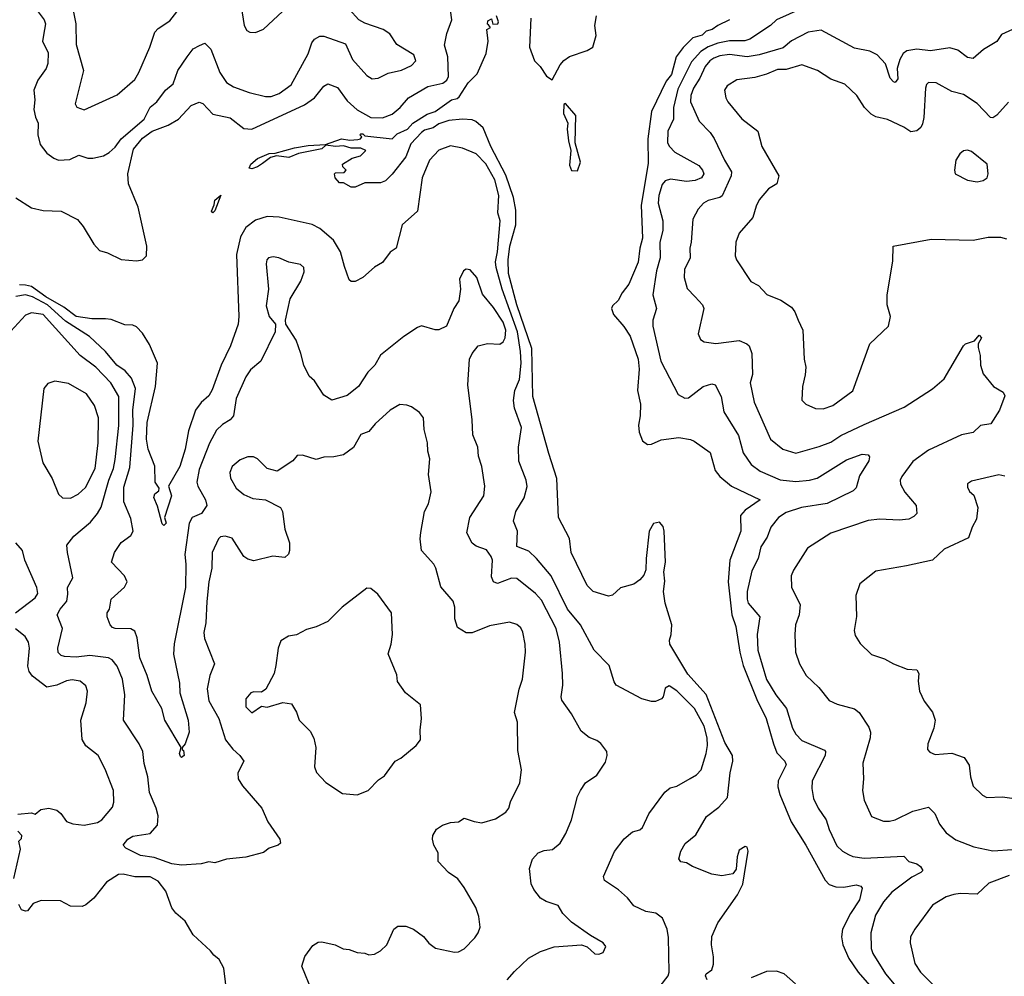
# Model space of a CAD drawing. Extents: x 2133461 to 2293071, y 753526 to 916327.
# Tile 313 of 459: x 2185665 to 2190714, y 896563 to 901465. Entities that reach past the tile are written whole.
import ezdxf

# ---------------------------------------------------------------- set-up
doc = ezdxf.new("R2010")
doc.units = 0

msp = doc.modelspace()

# ---------------------------------------------------------------- linework, layer by layer
at = {"layer": '0CON10XD'}
for points in [[(2185745, 901525.8), (2185791.4, 901465), (2185796.9, 901445), (2185793.1, 901415), (2185782.5, 901355), (2185810.5, 901295), (2185809.4, 901240.6), (2185801.1, 901215), (2185757.5, 901155), (2185737.5, 901105), (2185742.2, 901055), (2185736.9, 901005), (2185745.5, 900965.5), (2185760.6, 900935), (2185758.6, 900875), (2185770.8, 900825), (2185805, 900782), (2185840, 900755), (2185865, 900746), (2185921.7, 900748.3), (2185968.3, 900771.7), (2186015, 900755.6), (2186040, 900755), (2186095, 900768.6), (2186124, 900785), (2186155, 900811.4), (2186185.8, 900854.3), (2186303.9, 900955), (2186335, 901017.8), (2186368.1, 901045), (2186413.5, 901105), (2186453, 901137), (2186476.8, 901205), (2186524.2, 901275.8), (2186555, 901316), (2186586.9, 901333.1), (2186615, 901346), (2186645, 901314.2), (2186691.2, 901195), (2186725, 901143.1), (2186761.8, 901121.8), (2186842.1, 901092.1), (2186925, 901072.3), (2186955, 901071.5), (2186995, 901087.1), (2187057.8, 901132.2), (2187145, 901290), (2187162.7, 901347.3), (2187177.5, 901365), (2187205, 901380.5), (2187225, 901380.9), (2187335, 901342.5), (2187371.9, 901261.9), (2187445, 901180), (2187472.7, 901162.7), (2187502.5, 901165), (2187555, 901191.4), (2187622.4, 901207.6), (2187675, 901231.4), (2187695.7, 901255), (2187686, 901285), (2187598.5, 901338.5), (2187562.7, 901392.7), (2187528.8, 901415), (2187435, 901447.5), (2187405, 901464), (2187305.4, 901575.4)], [(2185928.9, 901565), (2185952.7, 901445), (2185955, 901337.5), (2185992.2, 901205), (2185950, 901035), (2185957.7, 901017.7), (2185995, 901004), (2186165, 901080), (2186255, 901158.9), (2186276.8, 901195), (2186333.3, 901325), (2186358.9, 901401.1), (2186375, 901420), (2186435, 901459.2), (2186470.5, 901505)], [(2186795, 901567.5), (2186816.2, 901435), (2186830.5, 901410.5), (2186845, 901401.2), (2186875, 901400), (2186915, 901416.7), (2187038.7, 901531.3)], [(2185645, 900552.1), (2185725, 900500.5), (2185785, 900487.8), (2185877.5, 900485), (2185960.9, 900440.9), (2185991.4, 900405), (2186045, 900314.3), (2186075, 900282.5), (2186115, 900270.5), (2186185, 900236.2), (2186265, 900229.6), (2186295, 900234.5), (2186315.6, 900255), (2186317.5, 900305), (2186272.6, 900505), (2186223.7, 900623.7), (2186219.7, 900675), (2186248.6, 900801.4), (2186295, 900858), (2186345.1, 900894.9), (2186427.3, 900925), (2186479.5, 900955), (2186545, 901026.5), (2186585, 901043.1), (2186605, 901035.7), (2186655, 900981.5), (2186745, 900962), (2186815, 900907.1), (2186856.2, 900903.8), (2187125, 901029.7), (2187176.2, 901065), (2187225, 901124.5), (2187245, 901137.3), (2187295, 901118.2), (2187345, 901050.4), (2187395, 901004.1), (2187465, 900964.8), (2187525, 900963), (2187575, 900981.8), (2187615.4, 901015), (2187658.9, 901065), (2187757.4, 901122.6), (2187835, 901139.5), (2187854.7, 901155), (2187863.7, 901175), (2187860.9, 901275), (2187842.7, 901335), (2187855.4, 901395), (2187880.4, 901465), (2187875, 901513.8)], [(2189189.4, 896545), (2189182.1, 896565), (2189185.6, 896575), (2189214, 896596), (2189223.1, 896625), (2189223, 896663), (2189211.8, 896725), (2189215, 896767.5), (2189245, 896836.7), (2189345, 896980), (2189373.3, 897035), (2189400.5, 897205), (2189395.4, 897225.4), (2189385, 897228.6), (2189355, 897210), (2189344.5, 897175), (2189338.6, 897111.4), (2189322, 897088), (2189265, 897078.6), (2189214.1, 897085.9), (2189115, 897125.7), (2189085, 897144), (2189055, 897150), (2189044.2, 897165.8), (2189055.8, 897205), (2189076.6, 897243.4), (2189131.9, 897288.1), (2189187.6, 897382.4), (2189250.8, 897429.2), (2189295, 897480), (2189307.4, 897605), (2189321.4, 897665), (2189320.6, 897695), (2189280.5, 897760.5), (2189185, 898007.3), (2189090.9, 898110.9), (2188998.5, 898265), (2188996.5, 898285), (2189006.2, 898315), (2189008.7, 898365), (2188974.6, 898475.4), (2188966.9, 898535), (2188972.4, 898587.6), (2188968.8, 898635), (2188976.5, 898685), (2188969.2, 898845), (2188965, 898868.8), (2188945, 898890), (2188915, 898883.8), (2188893.1, 898845), (2188876.9, 898705), (2188876.6, 898646.6), (2188865, 898618), (2188845, 898594.3), (2188815, 898572.9), (2188745.8, 898554.2), (2188705, 898516.7), (2188685, 898511.2), (2188605, 898535.8), (2188574.4, 898565), (2188493.6, 898735), (2188485, 898806.7), (2188428.1, 898915), (2188418.9, 899115), (2188378.5, 899241.5), (2188296.1, 899535), (2188291.1, 899781.1), (2188214.1, 900005), (2188171.7, 900165), (2188169.6, 900235), (2188178, 900305), (2188210, 900415), (2188208.5, 900488.5), (2188196.6, 900555), (2188158.6, 900668.6), (2188080.7, 900815), (2188040.9, 900910.9), (2188004.1, 900944.1), (2187985, 900951.8), (2187935.4, 900955.4), (2187865, 900948.2), (2187815, 900932.2), (2187785, 900911.8), (2187741.4, 900898.6), (2187725, 900887.1), (2187671.2, 900828.8), (2187645, 900763.3), (2187575, 900673.8), (2187540.5, 900639.5), (2187515, 900628.8), (2187435, 900630), (2187385, 900607.5), (2187365, 900607.5), (2187325, 900630), (2187305, 900630), (2187283.3, 900655), (2187280, 900675), (2187285, 900680), (2187328.3, 900681.7), (2187340, 900695), (2187321.7, 900711.7), (2187320, 900725), (2187370, 900755), (2187413, 900767), (2187440, 900795), (2187415, 900806.7), (2187365, 900807.5), (2187325, 900819.1), (2187285, 900815.5), (2187235, 900822.5), (2187215, 900803.3), (2187095, 900779.6), (2187045, 900758.8), (2186981.4, 900768.6), (2186950.9, 900759.1), (2186910.7, 900729.3), (2186885, 900711.5), (2186855, 900701.8), (2186842, 900705), (2186850, 900725), (2186885, 900754.6), (2186945, 900779.5), (2186975, 900780.8), (2187075, 900809.2), (2187145, 900820.9), (2187234, 900826), (2187315, 900854.4), (2187357.6, 900847.6), (2187398.3, 900851.7), (2187412.5, 900855), (2187420, 900865), (2187410, 900875), (2187415, 900880), (2187425, 900880), (2187435, 900870), (2187575, 900855.5), (2187600.2, 900879.8), (2187653.3, 900905), (2187681.2, 900935), (2187755, 900981.9), (2187795, 900995.8), (2187880, 901055), (2187908.6, 901061.4), (2187919.3, 901070.7), (2187965, 901142), (2188011.4, 901188.6), (2188057.6, 901292.4), (2188067.5, 901355), (2188060, 901415), (2188080, 901425), (2188068.3, 901438.3), (2188063.3, 901443.3), (2188065, 901460), (2188085, 901470), (2188091.7, 901441.7), (2188117.5, 901445), (2188120, 901455), (2188110, 901485)], [(2188286, 901474), (2188278.6, 901325), (2188304.6, 901254.6), (2188334.3, 901225), (2188366.4, 901176.4), (2188395, 901157.5), (2188435.9, 901234.1), (2188455, 901256.5), (2188484, 901276), (2188575, 901307.5), (2188604.5, 901325.5), (2188620.4, 901385), (2188613.6, 901435), (2188623.3, 901485)], [(2189675, 901522.6), (2189546.1, 901463.9), (2189515, 901436.5), (2189409.4, 901365), (2189382.9, 901357.1), (2189345, 901356.6), (2189305, 901357.5), (2189245, 901345.1), (2189195, 901325.8), (2189157.9, 901302.1), (2189110.5, 901249.5), (2189040.3, 901109.7), (2189017.4, 901015), (2189017.1, 900955), (2188988.9, 900895), (2188987.7, 900835), (2188996.7, 900815), (2189025, 900786.9), (2189147.7, 900717.7), (2189166.4, 900695), (2189173.6, 900675), (2189161.4, 900655), (2189127.9, 900642.1), (2189085, 900636.6), (2189001.5, 900648.5), (2188975, 900640), (2188959, 900621), (2188941.7, 900565), (2188939, 900525), (2188963.3, 900435), (2188963.5, 900385), (2188947.1, 900325), (2188949.8, 900245), (2188930.8, 900179.2), (2188911.8, 900055), (2188930.9, 899985), (2188911.8, 899925), (2188911.8, 899895), (2188953.1, 899715), (2189041.4, 899545), (2189075, 899525.8), (2189095, 899528.1), (2189170, 899585), (2189215, 899599.5), (2189232, 899595), (2189261.2, 899535), (2189275.4, 899455), (2189350.9, 899335), (2189375.3, 899245.3), (2189415.2, 899185.3), (2189462.3, 899152.3), (2189565, 899108), (2189645, 899098.8), (2189715, 899105.8), (2189754.3, 899115.7), (2189905, 899210), (2189985, 899238.8), (2190015.4, 899235.4), (2190021.9, 899225), (2190020, 899205), (2189971.9, 899128.1), (2189954.2, 899065.8), (2189938.7, 899051.3), (2189805, 898985.3), (2189673.3, 898965), (2189595, 898939.6), (2189555.7, 898915), (2189516.9, 898865), (2189497.1, 898812.9), (2189465, 898764), (2189451.5, 898705), (2189418.9, 898641.1), (2189396.2, 898535), (2189395.4, 898495), (2189401.2, 898475), (2189460.4, 898405), (2189446, 898315), (2189450, 898235), (2189494.4, 898084.4), (2189542.1, 898005), (2189596.2, 897935), (2189628.2, 897835), (2189645, 897804.2), (2189675, 897772.2), (2189792.7, 897722.7), (2189797.5, 897715), (2189795.6, 897695), (2189728.5, 897565), (2189726.4, 897525), (2189735.6, 897475), (2189759.5, 897425), (2189800.5, 897365), (2189815.5, 897315), (2189855, 897231.4), (2189884, 897204), (2189915, 897186.7), (2189937.2, 897177.2), (2189995, 897167.9), (2190199.5, 897179.5), (2190225, 897151.4), (2190265, 897138.9), (2190284.3, 897125), (2190295.8, 897105), (2190285.8, 897095), (2190239.2, 897070.8), (2190136.6, 896993.4), (2190094.5, 896945), (2190052.9, 896877.1), (2190029.6, 896785), (2190032, 896705), (2190040.4, 896680.4), (2190105, 896576.4), (2190175, 896492)], [(2189305, 901465.6), (2189245, 901436), (2189216.7, 901415), (2189185, 901406.9), (2189164, 901386), (2189116.9, 901373.1), (2189067.4, 901322.6), (2189031.4, 901275), (2189007.2, 901185), (2188979.6, 901150.4), (2188904.6, 900994.6), (2188885.9, 900855), (2188888.1, 900728.1), (2188851.9, 900515), (2188858.6, 900345), (2188844.7, 900295), (2188836.8, 900223.2), (2188789.4, 900110.6), (2188753.9, 900066.1), (2188734, 900026), (2188705, 899999.2), (2188700.5, 899985), (2188710.8, 899955), (2188763.8, 899893.8), (2188795, 899844.2), (2188835.8, 899725), (2188840.9, 899675), (2188832.5, 899565), (2188849.1, 899495), (2188847.3, 899435), (2188838.3, 899388.3), (2188842.3, 899352.3), (2188858, 899308), (2188885, 899287.8), (2188905, 899290.5), (2188955, 899312.2), (2189045, 899324.4), (2189104.3, 899314.3), (2189123.3, 899305), (2189205, 899248), (2189230.5, 899155), (2189254.4, 899125), (2189315.3, 899075.3), (2189461.2, 899005), (2189385, 898952.3), (2189361.2, 898925), (2189362.2, 898845), (2189306.3, 898695), (2189298, 898585), (2189316.1, 898415), (2189337.1, 898355), (2189357.5, 898225), (2189374.8, 898155), (2189445, 897980.9), (2189493.2, 897885), (2189529.6, 897755), (2189547.6, 897707.6), (2189587.9, 897665), (2189596, 897646), (2189553.5, 897565), (2189553.3, 897533.2), (2189562.8, 897495), (2189621.3, 897355), (2189696, 897235), (2189794.6, 897055), (2189815, 897033.5), (2189850.8, 897020.8), (2189890.5, 897019.5), (2189955, 897031.5), (2189978, 897025), (2189985.5, 897015.5), (2189971.3, 896955), (2189925.9, 896885), (2189884.6, 896805), (2189879.6, 896765), (2189886.1, 896725), (2189916.8, 896655), (2189964.1, 896585), (2190034.2, 896504.2)], [(2190756.7, 901415), (2190700, 901390), (2190675, 901354), (2190607.6, 901312.4), (2190555, 901266), (2190525, 901271.4), (2190475, 901309.4), (2190435, 901321.9), (2190335, 901305.4), (2190265, 901314.7), (2190214.1, 901305.9), (2190195, 901291.9), (2190178.8, 901261.2), (2190165.3, 901215), (2190167.3, 901162.7), (2190155, 901143.9), (2190145, 901146.8), (2190128.9, 901165), (2190105, 901240), (2190061.9, 901285), (2190025, 901304.6), (2189945, 901318.8), (2189775, 901411.2), (2189708.8, 901401.2), (2189622.6, 901357.4), (2189579.4, 901320.6), (2189456.9, 901285), (2189395, 901275.9), (2189305, 901287.8), (2189255, 901280.6), (2189225, 901268.8), (2189204.1, 901255), (2189179.5, 901225), (2189152.5, 901165), (2189120.8, 901115), (2189107.3, 901077.3), (2189105.3, 901045), (2189150, 900945), (2189205, 900887.5), (2189226.1, 900856.1), (2189278.8, 900745), (2189315.4, 900685), (2189313.1, 900665), (2189267, 900563), (2189255, 900553.8), (2189195, 900539.2), (2189171.4, 900525), (2189143.3, 900495), (2189117.4, 900442.6), (2189108.2, 900325), (2189100.6, 900295), (2189103.3, 900245), (2189074.4, 900185), (2189072.2, 900145), (2189087.6, 900087.6), (2189128.6, 900045), (2189166, 900005), (2189172.5, 899985), (2189144.2, 899855), (2189155.8, 899825.8), (2189175, 899814), (2189235, 899805.7), (2189355, 899820.6), (2189393.3, 899805), (2189405, 899793.3), (2189420, 899755), (2189422.1, 899647.9), (2189411.5, 899605), (2189431.5, 899505), (2189515.7, 899315), (2189578, 899265), (2189645, 899244.3), (2189765, 899278.5), (2189825, 899301.1), (2189875, 899334.6), (2189995, 899390.4), (2190200.9, 899479.1), (2190345, 899573.3), (2190405.3, 899624.7), (2190505, 899793.8), (2190515, 899803.8), (2190560.8, 899819.2), (2190585, 899848), (2190596.9, 899835), (2190580, 899805), (2190579.4, 899785), (2190590, 899745), (2190592.2, 899695), (2190605, 899650), (2190658.6, 899585), (2190707.3, 899557.3), (2190717.1, 899537.1), (2190689.7, 899465), (2190645, 899394.3), (2190592.5, 899385), (2190555, 899350), (2190495, 899337.1), (2190325, 899260), (2190245, 899201.4), (2190189.2, 899125), (2190180.6, 899105), (2190181.9, 899085), (2190204.6, 899044.6), (2190262.5, 898975), (2190266, 898935), (2190250.3, 898919.7), (2190225, 898905.7), (2190175, 898900.5), (2190075, 898905.5), (2190015, 898898.5), (2189825, 898833.5), (2189705, 898757.5), (2189633.1, 898645), (2189620.6, 898615), (2189622.9, 898555), (2189667.9, 898467.9), (2189661.4, 898415), (2189643.1, 898365), (2189639.4, 898315), (2189642.9, 898225), (2189663.1, 898165), (2189697.5, 898105), (2189762.6, 898042.6), (2189815, 897976.2), (2189857.6, 897957.6), (2189945, 897932.9), (2189970, 897915), (2190019.4, 897839.4), (2190028.5, 897815), (2190025.5, 897785), (2189988.1, 897655), (2189991.9, 897575), (2189987.1, 897515), (2189995.7, 897465), (2190032.8, 897382.8), (2190095, 897358.6), (2190125, 897358.1), (2190155, 897365.6), (2190245, 897408.9), (2190325, 897429.2), (2190358.2, 897398.2), (2190382.2, 897342.2), (2190415, 897298), (2190465, 897261.9), (2190556.9, 897226.9), (2190655, 897205.6), (2190755, 897213.3)], [(2190735, 901042.5), (2190675, 900976.4), (2190655, 900962.1), (2190642.2, 900965), (2190575, 901036.4), (2190505, 901081.9), (2190445, 901097.8), (2190365, 901141.9), (2190325.7, 901144.3), (2190315, 901133.3), (2190310, 901115), (2190301.9, 900965), (2190295, 900932.5), (2190285, 900913.3), (2190265, 900896.2), (2190235, 900891.4), (2190198.8, 900915), (2190115, 900954.4), (2190055, 900967.5), (2190030.8, 900980.8), (2189997.5, 901015), (2189957.4, 901077.4), (2189895.4, 901135.4), (2189825, 901161.5), (2189756.2, 901205), (2189675, 901233.8), (2189595, 901210), (2189550.8, 901210.8), (2189494.1, 901185.9), (2189435, 901169.1), (2189342.4, 901157.6), (2189293.2, 901126.8), (2189279.2, 901105), (2189285.7, 901065), (2189295.8, 901045), (2189367.4, 900957.4), (2189450, 900895), (2189470.8, 900815), (2189557.5, 900665), (2189547.1, 900625), (2189505, 900598), (2189457.6, 900542.4), (2189440.7, 900509.3), (2189425, 900452), (2189355, 900371.2), (2189337.1, 900325), (2189334, 900255), (2189340.8, 900235), (2189413.9, 900123.9), (2189452.8, 900102.8), (2189496.8, 900056.8), (2189567.5, 900027.5), (2189622.4, 899992.4), (2189639.1, 899969.1), (2189656.2, 899925), (2189680, 899875), (2189687.5, 899725), (2189695.7, 899685), (2189693.1, 899645), (2189678.6, 899585), (2189676.4, 899516.4), (2189695.5, 899495.5), (2189745, 899473.1), (2189785, 899471.9), (2189835, 899488.6), (2189937.2, 899562.8), (2190025, 899803.8), (2190120, 899895), (2190130, 899945), (2190114, 900005), (2190112.5, 900055), (2190141.7, 900228.3), (2190143.3, 900305), (2190339.3, 900340.7), (2190555, 900336), (2190630.8, 900350.8), (2190695, 900350.8), (2190725, 900341.9)], [(2188525, 900691.2), (2188540.8, 900735), (2188513.8, 900835), (2188516.5, 900975), (2188463.6, 901036.4), (2188455, 901030), (2188452.9, 900985), (2188475.7, 900935), (2188472.7, 900905), (2188479.2, 900845), (2188491.2, 900795), (2188485, 900720), (2188495, 900693.3), (2188525, 900691.2)], [(2188920, 896475), (2188990.8, 896565), (2188995.4, 896585), (2188992.5, 896762.5), (2188985.4, 896805.4), (2188960.6, 896860.6), (2188926.8, 896886.8), (2188875, 896895.7), (2188815, 896924.3), (2188782, 896965), (2188736.2, 897006.2), (2188664.3, 897054.3), (2188658, 897075), (2188715, 897203.3), (2188765, 897267.5), (2188807.1, 897302.9), (2188845, 897313.8), (2188858.8, 897325), (2188890.8, 897395), (2188973.2, 897506.8), (2189000.6, 897529.4), (2189035, 897537.5), (2189103.2, 897576.8), (2189135, 897595.6), (2189158.9, 897621.1), (2189185.5, 897705), (2189191.2, 897745), (2189190.3, 897785), (2189175.7, 897845), (2189124.6, 897935), (2189035, 898026.4), (2188995, 898051.2), (2188975, 898040), (2188964.2, 897995.8), (2188955.7, 897984.3), (2188925, 897972), (2188905, 897972), (2188855, 897984.2), (2188724.3, 898054.3), (2188712.7, 898072.7), (2188688.6, 898155), (2188610.5, 898235), (2188541.5, 898365), (2188473.3, 898445), (2188390.8, 898615), (2188314.5, 898705), (2188275, 898742.1), (2188214.6, 898765), (2188217.5, 898845), (2188196.9, 898895), (2188210, 898945), (2188252.7, 899015), (2188267, 899073), (2188262.5, 899105), (2188225, 899202.5), (2188222.9, 899275), (2188238.1, 899375), (2188202.5, 899475), (2188196.4, 899513.6), (2188204, 899566), (2188228.4, 899621.6), (2188236.5, 899705), (2188233.8, 899765), (2188216.9, 899865), (2188138.5, 900085), (2188108.4, 900195), (2188104.8, 900225), (2188114.9, 900275.1), (2188129.2, 900435), (2188116.1, 900475), (2188122.4, 900565), (2188102.2, 900645), (2188055, 900726.1), (2188005, 900778.5), (2187935, 900807.9), (2187875, 900819.6), (2187815, 900797.3), (2187766.4, 900745), (2187728.9, 900655), (2187705.8, 900485), (2187625.7, 900415), (2187596, 900295), (2187565.6, 900274.4), (2187525, 900220.8), (2187485, 900197.5), (2187425, 900144), (2187385, 900123.8), (2187365, 900123.3), (2187355, 900132.5), (2187330.5, 900200.5), (2187310.6, 900275), (2187273.6, 900335), (2187205, 900394.6), (2187165, 900415.4), (2186995, 900452.7), (2186935, 900456.4), (2186875, 900437.8), (2186825, 900400), (2186796.9, 900353.1), (2186777.1, 900262.9), (2186788.9, 899945), (2186784.8, 899905.2), (2186746.5, 899793.5), (2186698.4, 899695), (2186652.2, 899567.8), (2186635, 899538.1), (2186595, 899503.6), (2186567.1, 899465), (2186531.3, 899358.7)], [(2190575, 900634.5), (2190605, 900641.4), (2190626.2, 900655), (2190631.2, 900675), (2190626, 900725), (2190545, 900790), (2190525, 900797.1), (2190505, 900794.2), (2190485, 900777.5), (2190465.7, 900745), (2190458, 900695), (2190461.2, 900675), (2190525, 900642.9), (2190575, 900634.5)], [(2186655, 900476.2), (2186648, 900485), (2186663.1, 900516.9), (2186665, 900541.2), (2186695.9, 900565.9), (2186665, 900486.7), (2186655, 900476.2)], [(2188301.7, 897008.3), (2188287, 897037), (2188278.6, 897115), (2188295, 897163.3), (2188323.3, 897195), (2188355, 897207.1), (2188396.6, 897213.4), (2188435.8, 897245), (2188465.6, 897294.4), (2188494.2, 897365), (2188526, 897485), (2188540, 897515), (2188566.7, 897555), (2188625, 897593.3), (2188669.1, 897660.9), (2188678, 897695), (2188675.6, 897715.6), (2188645, 897756.2), (2188625, 897771.2), (2188585, 897786.2), (2188545, 897820), (2188495, 897908), (2188445, 897978.8), (2188441.2, 897995), (2188450.8, 898055), (2188448.8, 898115), (2188432.9, 898275), (2188415.4, 898345), (2188341.1, 898491.1), (2188310, 898525), (2188215, 898602.2), (2188186.4, 898603.6), (2188115.6, 898575.6), (2188095, 898584.2), (2188085, 898610), (2188088.8, 898695), (2188083.1, 898715), (2188058.9, 898748.9), (2188005, 898768.1), (2187985, 898782.5), (2187958.6, 898835), (2187972.9, 898915), (2188044.4, 899025), (2188050, 899075), (2188034.2, 899175), (2188017.9, 899227.9), (2188014.4, 899275), (2187988, 899338), (2187985.5, 899415.5), (2187963.6, 899595), (2187971.9, 899725), (2187984.6, 899755.4), (2188016.5, 899793.5), (2188063.6, 899806.4), (2188127.3, 899802.7), (2188145, 899814.2), (2188154.7, 899835.3), (2188157.2, 899875), (2188143.7, 899915), (2188095, 899991.1), (2188038.8, 900058.8), (2188010, 900145), (2187975, 900183.3), (2187955, 900187.5), (2187941.2, 900178.8), (2187921.2, 900135), (2187926, 900085), (2187916.2, 900025), (2187892, 899985), (2187853.3, 899895), (2187815, 899876.7), (2187795, 899876.7), (2187725, 899896.2), (2187705, 899888.8), (2187635, 899841.2), (2187515, 899745.7), (2187485.6, 899695), (2187450.9, 899659.1), (2187402.5, 899585), (2187345, 899539.4), (2187265, 899516.2), (2187225, 899541.2), (2187176.2, 899615), (2187148.8, 899638.8), (2187121.9, 899695), (2187107.5, 899755), (2187082.4, 899822.4), (2187030, 899905), (2187028, 899925), (2187052.7, 900035), (2187106.7, 900125), (2187124.1, 900174.1), (2187122.5, 900195), (2187105, 900210.6), (2187045, 900222.2), (2186994.2, 900245.8), (2186965, 900250.8), (2186941.2, 900245), (2186932.5, 900235), (2186928.6, 900215), (2186940.6, 900085), (2186929.5, 899999.5), (2186944.2, 899944.2), (2186976.7, 899905), (2186975.8, 899865), (2186901.4, 899715), (2186848.1, 899671.9), (2186825, 899636), (2186775.5, 899525), (2186761.5, 899435), (2186745, 899414.4), (2186705, 899390.5), (2186675, 899361.9), (2186638.5, 899295), (2186585, 899160), (2186573.4, 899095), (2186578, 899075), (2186617.9, 899005), (2186625.6, 898975), (2186596.9, 898935), (2186550, 898915), (2186533.6, 898885), (2186511.7, 898725), (2186516.9, 898675), (2186515.2, 898554.8), (2186456.7, 898266.7), (2186454.7, 898214.7), (2186485.5, 898065), (2186486.5, 898015), (2186529.4, 897875), (2186533.8, 897815), (2186514, 897755), (2186497.5, 897735), (2186497.5, 897725), (2186505, 897720), (2186509.4, 897695), (2186495, 897684), (2186490, 897690), (2186484.4, 897705), (2186492.5, 897735), (2186410, 897875), (2186394.7, 897935), (2186342.2, 898025), (2186318.7, 898105), (2186281.1, 898195), (2186267, 898297), (2186255, 898332), (2186234.5, 898344.5), (2186155.5, 898345.5), (2186140.7, 898350.7), (2186128.6, 898365), (2186114.5, 898405), (2186114.4, 898425), (2186125.4, 898444.6), (2186134.3, 898495), (2186202.8, 898557.2), (2186216.7, 898585), (2186202.5, 898615), (2186136.2, 898685), (2186152.2, 898735), (2186185, 898785.8), (2186235, 898822.5), (2186247.1, 898845), (2186235, 898908.8), (2186200, 898995), (2186199.8, 899069.8), (2186229.3, 899170.7), (2186247.2, 899387.2), (2186245.2, 899465), (2186259, 899575), (2186238.9, 899628.9), (2186206.1, 899666.1), (2186163.3, 899695), (2186105.5, 899765.5), (2186022.4, 899842.4), (2185900.7, 899920.7), (2185807.5, 900005), (2185731.1, 900045), (2185695, 900056.1), (2185645, 900047)], [(2186531.3, 899358.7), (2186514, 899264), (2186486.8, 899175), (2186428, 899075), (2186443.8, 899025), (2186407.5, 898915), (2186416, 898885), (2186405, 898873.8), (2186395, 898882.5), (2186372.3, 898972.3), (2186353.6, 899016.4), (2186357.5, 899035), (2186379.2, 899050.8), (2186381.2, 899065), (2186360.6, 899095), (2186357.4, 899177.4), (2186324.6, 899265), (2186315.3, 899315.3), (2186318.8, 899401.2), (2186360.9, 899585), (2186371.8, 899705), (2186330.3, 899800.3), (2186295, 899858.8), (2186265, 899892), (2186245, 899900.8), (2186205, 899901.1), (2186135, 899929.1), (2186105, 899932.3), (2186035, 899931.6), (2185955, 899944), (2185892.1, 899992.1), (2185799.7, 900045), (2185725, 900097.4), (2185695.7, 900105.7), (2185665, 900106)], [(2188182.1, 897457.9), (2188229.4, 897555), (2188238.3, 897621.7), (2188220.3, 897720.3), (2188216.9, 897865), (2188201.9, 897915), (2188225.6, 898035), (2188243.1, 898085), (2188258.9, 898225), (2188257.8, 898265), (2188245, 898327.5), (2188235, 898348.8), (2188215, 898366.2), (2188177.1, 898377.1), (2188075, 898359.2), (2187985, 898322.5), (2187955, 898324), (2187910, 898350), (2187897.1, 898395), (2187896.9, 898455), (2187888.6, 898485), (2187825, 898558.8), (2187799.2, 898655), (2187788, 898675), (2187724.7, 898744.7), (2187718.2, 898805), (2187722.5, 898837.5), (2187741.1, 898945), (2187760.6, 898985), (2187774.4, 899045), (2187760.6, 899135), (2187767.5, 899215), (2187757.5, 899255), (2187756.6, 899296.6), (2187738.9, 899365), (2187735.4, 899425.4), (2187715, 899452.5), (2187675, 899482), (2187650.6, 899490.6), (2187615, 899494.2), (2187565, 899464), (2187487.1, 899395), (2187455, 899355.6), (2187415, 899340), (2187376.4, 899273.6), (2187325, 899235.6), (2187275.6, 899224.4), (2187225, 899223.3), (2187185, 899212), (2187115, 899233.3), (2187088.3, 899231.7), (2187066.1, 899203.9), (2186985, 899152), (2186935, 899165.8), (2186885, 899215.7), (2186864.4, 899224.4), (2186835, 899224.4), (2186795, 899209.4), (2186755, 899175.7), (2186742.2, 899145), (2186745.5, 899115.5), (2186775.7, 899065), (2186815, 899032.2), (2186860.9, 899010.9), (2186925, 899004), (2187002, 898965), (2187012.5, 898945), (2187024, 898855), (2187048.8, 898785), (2187048.8, 898745), (2187043.6, 898726.4), (2187025, 898710), (2186964, 898716), (2186865, 898692), (2186835, 898700), (2186815, 898714), (2186755, 898808.6), (2186719.1, 898819.1), (2186695, 898815.6), (2186684.3, 898805), (2186652.9, 898735), (2186649.6, 898655), (2186634.6, 898585), (2186624.6, 898484.6), (2186620, 898375), (2186608.9, 898325), (2186612.5, 898295), (2186664.5, 898165), (2186640.8, 898105), (2186626.2, 898036.2), (2186634.7, 897975), (2186686.9, 897885), (2186721.1, 897775), (2186757.6, 897727.6), (2186794.3, 897695), (2186814, 897665), (2186784, 897605), (2186786, 897575), (2186808.3, 897538.3), (2186907.5, 897425), (2186938, 897355), (2186998.8, 897265), (2187002.5, 897245), (2186990, 897235), (2186945, 897220), (2186915, 897198), (2186825, 897173.8), (2186725, 897164), (2186665, 897144.2), (2186635, 897149.2), (2186595, 897138.6), (2186495, 897131.8), (2186445, 897138.9), (2186355, 897171.7), (2186285, 897181.3), (2186209.2, 897219.2), (2186195.8, 897235.8), (2186219.7, 897265), (2186245, 897280.4), (2186335, 897295.6), (2186371.7, 897338.3), (2186375.5, 897385), (2186364.6, 897425), (2186330, 897505), (2186321.5, 897585), (2186303.7, 897653.7), (2186296.9, 897715), (2186278.6, 897755), (2186196.7, 897875), (2186204.5, 898005), (2186192.3, 898085), (2186165, 898153.1), (2186140, 898185), (2186120, 898195), (2186025, 898207.8), (2185955, 898198.6), (2185895, 898201.8), (2185877.2, 898207.2), (2185862, 898222), (2185860.4, 898245), (2185885.4, 898345), (2185857.8, 898415), (2185873.3, 898445), (2185906.7, 898485), (2185911.5, 898521.5), (2185910.6, 898555), (2185938.1, 898605), (2185910, 898735), (2185907.7, 898772.3), (2185942, 898818), (2186028.9, 898891.1), (2186065, 898935.5), (2186082.3, 898967.7), (2186122.2, 899105), (2186146, 899165), (2186155, 899211.2), (2186173.7, 899386.3), (2186173.6, 899533.6), (2186133.2, 899605), (2186055, 899684.6), (2185975.5, 899745), (2185785.4, 899955.4), (2185725, 899963.2), (2185695, 899951.5), (2185620.2, 899869.8)], [(2185925, 899014.2), (2185965, 899033.1), (2186002.7, 899067.3), (2186052.5, 899165), (2186066.8, 899296.8), (2186070, 899425), (2186048.9, 899488.9), (2186007.7, 899547.7), (2185915, 899601.1), (2185845, 899612.9), (2185809.1, 899600.9), (2185789.2, 899575), (2185758.8, 899305), (2185784.4, 899195), (2185831.4, 899115), (2185865, 899033.8), (2185885, 899015.7), (2185925, 899014.2)], [(2190716.3, 899126.3), (2190685, 899133.1), (2190545, 899101.2), (2190525, 899087.5), (2190525, 899070), (2190535, 899046.7), (2190557.9, 899027.9), (2190578.9, 898965), (2190571.8, 898905), (2190548.9, 898865), (2190529.5, 898810.5), (2190405, 898752.5), (2190345, 898695.7), (2190212.9, 898667.1), (2190055, 898638.8), (2189973.8, 898575), (2189953.3, 898515), (2189956.1, 898406.1), (2189944, 898335), (2189949.5, 898309.5), (2189975, 898268.8), (2190033, 898213), (2190100.3, 898190.3), (2190145, 898164.3), (2190215, 898137.1), (2190265, 898133.8), (2190275.6, 898115), (2190272.9, 898075), (2190279.2, 898025), (2190303, 897973), (2190345, 897916.7), (2190358.6, 897875), (2190353.3, 897835), (2190322, 897755), (2190320, 897725), (2190331.2, 897711.2), (2190359.7, 897699.7), (2190445, 897705.8), (2190508.8, 897685), (2190534.2, 897645), (2190540.8, 897585), (2190555, 897537.5), (2190602.1, 897492.1), (2190625, 897478.8), (2190705, 897482.5), (2190765, 897474.3)], [(2185643.5, 898425), (2185745, 898503.3), (2185758.2, 898525), (2185753.3, 898555), (2185691.1, 898695), (2185679.4, 898745), (2185645, 898784.2)], [(2187395, 897493.8), (2187452.5, 897515), (2187505, 897570), (2187535, 897590), (2187591.2, 897665), (2187619.1, 897680.9), (2187697.5, 897745), (2187720, 897775), (2187718.8, 897825), (2187726.2, 897885), (2187720, 897955), (2187643.8, 898015), (2187603, 898073), (2187598.8, 898108.8), (2187554.2, 898215), (2187570.8, 898265), (2187577.1, 898315), (2187571.2, 898425), (2187501.7, 898521.7), (2187465, 898550), (2187445, 898552.5), (2187318.8, 898455), (2187245, 898382), (2187185.5, 898354.5), (2187135, 898340), (2187085, 898313.8), (2187044.1, 898305.9), (2187005, 898282.5), (2186990, 898245), (2186978, 898155), (2186970.8, 898115), (2186926.7, 898035), (2186905, 898018.8), (2186865, 898021.2), (2186850, 898015), (2186824, 897985), (2186825, 897943.8), (2186855, 897913.3), (2186905, 897947.5), (2186935, 897942), (2187015, 897966.2), (2187058.8, 897958.8), (2187085, 897917.5), (2187098.8, 897875), (2187155, 897820), (2187174.1, 897784.1), (2187184, 897735), (2187176.1, 897636.1), (2187187.7, 897607.7), (2187235, 897556.2), (2187320.3, 897500.3), (2187395, 897493.8)], [(2185655.7, 897394.3), (2185725, 897400), (2185745, 897393.3), (2185772.9, 897417.1), (2185815, 897424.2), (2185855, 897414.5), (2185876.9, 897396.9), (2185905.7, 897355.7), (2185937.5, 897345), (2185995, 897337.8), (2186065, 897350.6), (2186086, 897365), (2186140.3, 897429.7), (2186148.6, 897455), (2186146.9, 897515), (2186104.3, 897625), (2186066.9, 897695), (2186005, 897744), (2185986.4, 897776.4), (2185979.3, 897875), (2186005.4, 897965), (2186012.3, 898025), (2186005, 898051.4), (2185975, 898075.5), (2185935, 898082.7), (2185905, 898077.1), (2185855, 898054.5), (2185805, 898044.5), (2185730.4, 898100.4), (2185714.3, 898124.3), (2185707.5, 898152.5), (2185715.4, 898245.4), (2185710.6, 898275), (2185693.6, 898303.6), (2185644, 898344)], [(2187165.6, 896485), (2187112.5, 896615), (2187127.1, 896665), (2187168.3, 896721.7), (2187195, 896738), (2187215, 896740), (2187282.5, 896725), (2187323, 896703), (2187355, 896700.8), (2187395, 896685.8), (2187435, 896682), (2187455, 896673.8), (2187485, 896677.1), (2187515, 896693.1), (2187548.1, 896725), (2187584.3, 896805), (2187605, 896820.6), (2187645, 896819.5), (2187684.2, 896805), (2187735, 896767.8), (2187763, 896733), (2187797.7, 896707.7), (2187895, 896686.2), (2187915, 896687.8), (2187945, 896704.3), (2187999.3, 896760.7), (2188016, 896785), (2188026, 896815), (2188018.7, 896868.7), (2188004.3, 896915), (2187945, 897018.8), (2187911.9, 897061.9), (2187863.8, 897095), (2187811.1, 897151.1), (2187811.2, 897195), (2187788.8, 897235), (2187781.2, 897265), (2187783.8, 897285), (2187803, 897317), (2187833, 897337), (2187875, 897350.8), (2187915, 897354.3), (2187945, 897373.1), (2187995, 897355.7), (2188035, 897350), (2188105, 897369.2), (2188158, 897405), (2188172.5, 897425), (2188182.1, 897457.9)], [(2185634.4, 897064.4), (2185670, 897215), (2185660, 897255), (2185675, 897270), (2185676.7, 897285), (2185656.4, 897306.4)], [(2186738, 896395), (2186711.2, 896605), (2186688.3, 896648.3), (2186660.5, 896670.5), (2186644.1, 896694.1), (2186554.2, 896775), (2186514.4, 896845), (2186466.7, 896886.7), (2186445, 896914.2), (2186415, 897000), (2186375, 897051.1), (2186335, 897072.5), (2186255, 897072.7), (2186195, 897086.2), (2186171.2, 897085), (2186111.2, 897045), (2186045, 896963.8), (2186005, 896928.8), (2185985, 896920), (2185925, 896923.3), (2185875, 896950), (2185775, 896951.2), (2185735, 896936.7), (2185705, 896899.2), (2185695, 896896), (2185674.2, 896904.2), (2185660.7, 896930.7)], [(2190739.2, 897079.2), (2190635, 897040.6), (2190575, 896984), (2190486.8, 896986.8), (2190455, 896981.9), (2190415, 896970), (2190345, 896927.5), (2190254.4, 896805), (2190233.5, 896765), (2190231.5, 896735), (2190255, 896628.8), (2190283.5, 896583.5), (2190353.8, 896515), (2190463, 896507), (2190495.9, 896495.9), (2190531.1, 896471.1), (2190543.1, 896455), (2190551.5, 896405), (2190565, 896370.8), (2190585, 896346.7), (2190617.9, 896327.9), (2190795, 896299.3)], [(2188164.7, 896545.3), (2188201.7, 896588.3), (2188274.7, 896655.3), (2188335, 896690), (2188405.6, 896714.4), (2188545.8, 896724.2), (2188574.6, 896714.6), (2188615, 896677.5), (2188635, 896675.8), (2188656.2, 896685), (2188671.2, 896715), (2188656.7, 896735), (2188591.3, 896771.3), (2188495, 896841.2), (2188450, 896885), (2188426.2, 896926.2), (2188365, 896946.7), (2188335, 896963.8), (2188301.7, 897008.3)], [(2189643.8, 896525), (2189585.5, 896575), (2189545, 896589.2), (2189495, 896586.8), (2189415.2, 896554.8)]]:
    msp.add_lwpolyline(points, dxfattribs=at)

doc.saveas('drawing.dxf')
